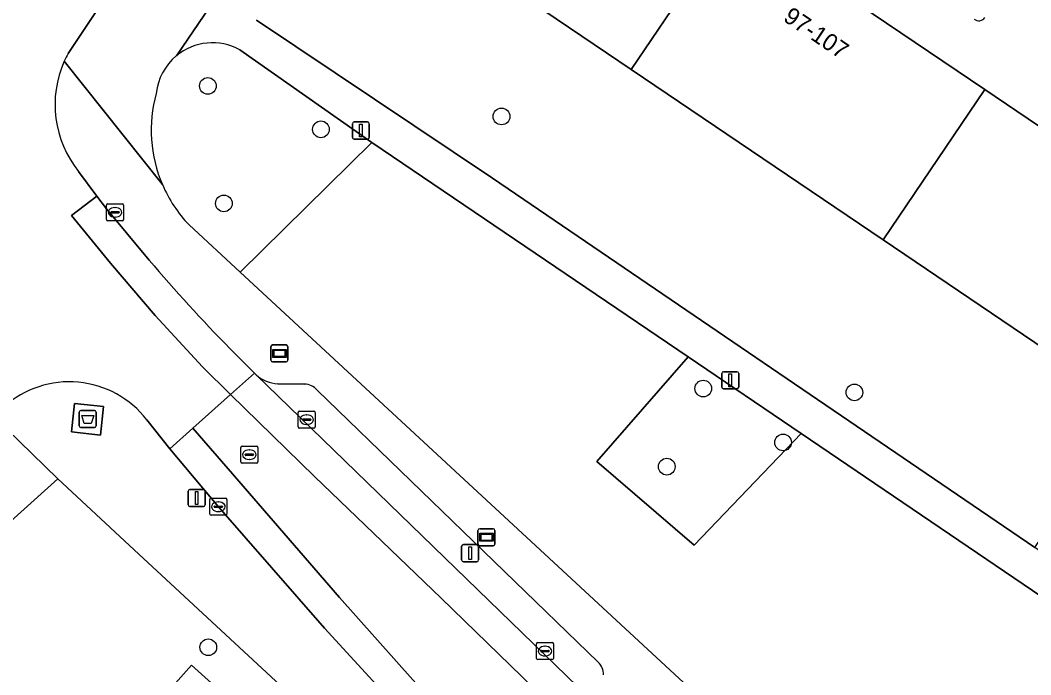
# Model space of a CAD drawing. Extents: x 159039 to 160102, y 381214 to 382524.
# Drawn here: x 159788.8 to 159848, y 381945.8 to 381984.1 of the extents above; entities that cross this region are included whole.
import ezdxf

# ---------------------------------------------------------------- set-up
doc = ezdxf.new("R2010")
doc.units = 0
for name, color, linetype in [('IMGEO_Afval_apart_plaats', 7, 'Continuous'), ('IMGEO_Boom', 7, 'Continuous'), ('IMGEO_Groenvoorziening', 7, 'Continuous'), ('IMGEO_Informatiebord', 7, 'Continuous'), ('IMGEO_Kolk', 7, 'Continuous'), ('IMGEO_Lichtmast', 7, 'Continuous'), ('IMGEO_Pand', 7, 'Continuous'), ('IMGEO_Pand_nummerreeks', 7, 'Continuous'), ('IMGEO_Parkeervlak_open', 7, 'Continuous'), ('IMGEO_Rijbaan_lokaal_gesloten', 7, 'Continuous'), ('IMGEO_Rioolput', 7, 'Continuous'), ('IMGEO_Voetpad_gesloten', 7, 'Continuous'), ('IMGEO_Voetpad_open', 7, 'Continuous'), ('IMGEO_Wegwijzer', 7, 'Continuous')]:
    doc.layers.add(name, color=color, linetype=linetype)

msp = doc.modelspace()

# ---------------------------------------------------------------- linework, layer by layer
at = {"layer": 'IMGEO_Afval_apart_plaats'}
for p, q in [((159792.237, 381960.34), (159792.237, 381961.14)), ((159792.237, 381961.14), (159792.237, 381960.34)), ((159792.337, 381961.24), (159793.127, 381961.24)), ((159793.127, 381961.24), (159792.337, 381961.24)), ((159793.227, 381961.14), (159793.227, 381960.34)), ((159793.227, 381960.34), (159793.227, 381961.14)), ((159793.127, 381960.24), (159792.337, 381960.24)), ((159792.337, 381960.24), (159793.127, 381960.24))]:
    msp.add_line(p, q, dxfattribs=at)
msp.add_lwpolyline([(159792.38, 381960.954), (159793.084, 381960.954), (159792.935, 381960.484), (159792.529, 381960.484), (159792.38, 381960.954)], dxfattribs=at)
for centre, start, end in [((159792.337, 381961.14), 90, 180), ((159792.337, 381961.14), 90, 180), ((159793.127, 381961.14), 0, 90), ((159793.127, 381961.14), 360, 90), ((159792.337, 381960.34), 180, 270), ((159792.337, 381960.34), 180, 270), ((159793.127, 381960.34), 270, 0), ((159793.127, 381960.34), 270, 0)]:
    msp.add_arc(centre, 0.1, start, end, dxfattribs=at)
at = {"layer": 'IMGEO_Boom'}
for centre in [(159799.777, 381980.254), (159816.99, 381978.466), (159806.408, 381977.712), (159800.716, 381973.373), (159828.817, 381962.523), (159837.675, 381962.301), (159833.495, 381959.368), (159826.68, 381957.948), (159799.804, 381947.366)]:
    msp.add_circle(centre, 0.489, dxfattribs=at)
at = {"layer": 'IMGEO_Groenvoorziening'}
for points in [[(159839.368, 381971.23), (159824.597, 381981.223), (159810.02, 381991.085), (159815.978, 381999.892), (159815.81, 382000), (159814.403, 382000.907)], [(159802.62, 381984.105), (159816.47, 381974.858), (159848.247, 381953.205), (159849.03, 381954.364), (159850.892, 381953.125), (159850.094, 381951.947), (159857.575, 381946.849)], [(159809.387, 381976.949), (159801.647, 381982.37)], [(159798.675, 381972.115), (159801.662, 381969.352), (159809.387, 381976.949)], [(159834.566, 381959.884), (159828.293, 381953.341), (159822.571, 381958.259), (159827.934, 381964.379), (159809.387, 381976.949), (159801.662, 381969.352), (159835.011, 381938.501), (159835.828, 381937.822), (159842.017, 381935.092), (159845.652, 381933.458)], [(159869.329, 381959.69), (159867.8, 381961.13), (159863.349, 381965.266), (159858.697, 381968.392), (159853.945, 381961.368), (159839.368, 381971.23)], [(159856.271, 381945.174), (159834.566, 381959.884)], [(159803.484, 381945.635), (159795.462, 381953.079), (159790.978, 381957.239), (159781.515, 381948.718), (159792.293, 381938.975), (159798.819, 381946.321)], [(159798.819, 381946.321), (159801.721, 381943.698)]]:
    msp.add_lwpolyline(points, dxfattribs=at)
msp.add_lwpolyline([(159827.934, 381964.379), (159822.571, 381958.259), (159828.293, 381953.341), (159834.566, 381959.884)], close=True, dxfattribs=at)
for centre, radius, start, end in [((159800.05, 381979.465), 3.315, 61.19499, 129.77439), ((159800.048, 381979.467), 3.313, 129.77257, 173.94989), ((159804.479, 381977.654), 8.022, 164.36716, 203.38194), ((159804.487, 381977.655), 8.03, 203.36098, 223.62541)]:
    msp.add_arc(centre, radius, start, end, dxfattribs=at)
at = {"layer": 'IMGEO_Informatiebord'}
for p, q in [((159803.475, 381964.184), (159803.475, 381964.984)), ((159803.475, 381964.984), (159803.475, 381964.184)), ((159803.575, 381965.084), (159804.365, 381965.084)), ((159804.365, 381965.084), (159803.575, 381965.084)), ((159804.465, 381964.984), (159804.465, 381964.184)), ((159804.465, 381964.184), (159804.465, 381964.984)), ((159804.365, 381964.084), (159803.575, 381964.084)), ((159803.575, 381964.084), (159804.365, 381964.084))]:
    msp.add_line(p, q, dxfattribs=at)
for points in [[(159803.576, 381964.816), (159804.364, 381964.816), (159804.364, 381964.352), (159803.576, 381964.352), (159803.576, 381964.816)], [(159803.641, 381964.751), (159803.641, 381964.417), (159804.299, 381964.417), (159804.299, 381964.751), (159803.641, 381964.751)]]:
    msp.add_lwpolyline(points, dxfattribs=at)
for centre, start, end in [((159803.575, 381964.984), 90, 180), ((159803.575, 381964.984), 90, 180), ((159804.365, 381964.984), 0, 90), ((159804.365, 381964.984), 360, 90), ((159803.575, 381964.184), 180, 270), ((159803.575, 381964.184), 180, 270), ((159804.365, 381964.184), 270, 0), ((159804.365, 381964.184), 270, 0)]:
    msp.add_arc(centre, 0.1, start, end, dxfattribs=at)
at = {"layer": 'IMGEO_Kolk'}
for p, q in [((159793.833, 381972.425), (159793.833, 381973.277)), ((159793.908, 381973.351), (159794.76, 381973.351)), ((159794.135, 381972.894), (159794.533, 381972.894)), ((159794.321, 381973.131), (159794.346, 381973.131)), ((159794.834, 381973.277), (159794.834, 381972.425)), ((159794.76, 381972.351), (159793.908, 381972.351)), ((159794.092, 381972.845), (159794.092, 381972.857)), ((159794.53, 381972.808), (159794.132, 381972.808)), ((159794.344, 381972.571), (159794.319, 381972.571)), ((159794.576, 381972.857), (159794.576, 381972.845)), ((159805.067, 381960.277), (159805.067, 381961.129)), ((159805.142, 381961.203), (159805.994, 381961.203)), ((159806.068, 381961.129), (159806.068, 381960.277)), ((159805.326, 381960.697), (159805.326, 381960.709)), ((159805.764, 381960.66), (159805.366, 381960.66)), ((159805.369, 381960.746), (159805.767, 381960.746)), ((159805.555, 381960.983), (159805.58, 381960.983)), ((159805.81, 381960.709), (159805.81, 381960.697)), ((159805.994, 381960.203), (159805.142, 381960.203)), ((159805.578, 381960.423), (159805.553, 381960.423)), ((159799.893, 381955.173), (159799.893, 381956.025)), ((159799.968, 381956.099), (159800.82, 381956.099)), ((159800.381, 381955.879), (159800.406, 381955.879)), ((159800.894, 381956.025), (159800.894, 381955.173)), ((159800.152, 381955.593), (159800.152, 381955.605)), ((159800.59, 381955.556), (159800.192, 381955.556)), ((159800.195, 381955.642), (159800.593, 381955.642)), ((159800.404, 381955.319), (159800.379, 381955.319)), ((159800.636, 381955.605), (159800.636, 381955.593)), ((159800.82, 381955.099), (159799.968, 381955.099)), ((159819.039, 381946.716), (159819.039, 381947.568)), ((159819.114, 381947.642), (159819.966, 381947.642)), ((159819.527, 381947.422), (159819.552, 381947.422)), ((159820.04, 381947.568), (159820.04, 381946.716)), ((159819.298, 381947.136), (159819.298, 381947.148)), ((159819.736, 381947.099), (159819.338, 381947.099)), ((159819.341, 381947.185), (159819.739, 381947.185)), ((159819.55, 381946.862), (159819.525, 381946.862)), ((159819.782, 381947.148), (159819.782, 381947.136)), ((159819.966, 381946.642), (159819.114, 381946.642))]:
    msp.add_line(p, q, dxfattribs=at)
for points in [[(159793.833, 381972.425), (159793.833, 381973.277)], [(159793.908, 381973.351), (159794.76, 381973.351)], [(159794.834, 381973.277), (159794.834, 381972.425)], [(159794.76, 381972.351), (159793.908, 381972.351)], [(159805.067, 381960.277), (159805.067, 381961.129)], [(159805.142, 381961.203), (159805.994, 381961.203)], [(159806.068, 381961.129), (159806.068, 381960.277)], [(159805.994, 381960.203), (159805.142, 381960.203)], [(159799.893, 381955.173), (159799.893, 381956.025)], [(159799.968, 381956.099), (159800.82, 381956.099)], [(159800.894, 381956.025), (159800.894, 381955.173)], [(159800.82, 381955.099), (159799.968, 381955.099)], [(159819.039, 381946.716), (159819.039, 381947.568)], [(159819.114, 381947.642), (159819.966, 381947.642)], [(159820.04, 381947.568), (159820.04, 381946.716)], [(159819.966, 381946.642), (159819.114, 381946.642)]]:
    msp.add_lwpolyline(points, dxfattribs=at)
for centre, radius, start, end in [((159793.91, 381973.275), 0.0765, 91.55205, 178.44795), ((159793.91, 381973.275), 0.0765, 91.55205, 178.44795), ((159794.132, 381972.854), 0.0403, 85.87752, 175.75265), ((159794.537, 381972.856), 0.0386, 1.73085, 96.63898), ((159794.758, 381973.275), 0.0765, 1.55205, 88.44795), ((159794.758, 381973.275), 0.0765, 1.55205, 88.44795), ((159793.91, 381972.427), 0.0765, 181.55205, 268.44795), ((159793.91, 381972.427), 0.0765, 181.55205, 268.44795), ((159794.129, 381972.844), 0.0366, 178.93798, 274.71019), ((159794.533, 381972.851), 0.043, 264.86636, 352.45326), ((159794.758, 381972.427), 0.0765, 271.55205, 358.44795), ((159794.758, 381972.427), 0.0765, 271.55205, 358.44795), ((159805.144, 381961.127), 0.0765, 91.55205, 178.44795), ((159805.144, 381961.127), 0.0765, 91.55205, 178.44795), ((159805.992, 381961.127), 0.0765, 1.55205, 88.44795), ((159805.992, 381961.127), 0.0765, 1.55205, 88.44795), ((159805.366, 381960.706), 0.0403, 85.87752, 175.75265), ((159805.363, 381960.696), 0.0366, 178.93798, 274.71019), ((159805.767, 381960.703), 0.043, 264.86636, 352.45326), ((159805.771, 381960.708), 0.0386, 1.73085, 96.63898), ((159805.144, 381960.279), 0.0765, 181.55205, 268.44795), ((159805.144, 381960.279), 0.0765, 181.55205, 268.44795), ((159805.992, 381960.279), 0.0765, 271.55205, 358.44795), ((159805.992, 381960.279), 0.0765, 271.55205, 358.44795), ((159799.97, 381956.023), 0.0765, 91.55205, 178.44795), ((159799.97, 381956.023), 0.0765, 91.55205, 178.44795), ((159800.818, 381956.023), 0.0765, 1.55205, 88.44795), ((159800.818, 381956.023), 0.0765, 1.55205, 88.44795), ((159799.97, 381955.175), 0.0765, 181.55205, 268.44795), ((159799.97, 381955.175), 0.0765, 181.55205, 268.44795), ((159800.192, 381955.602), 0.0403, 85.87752, 175.75265), ((159800.189, 381955.592), 0.0366, 178.93798, 274.71019), ((159800.593, 381955.599), 0.043, 264.86636, 352.45326), ((159800.597, 381955.604), 0.0386, 1.73085, 96.63898), ((159800.818, 381955.175), 0.0765, 271.55205, 358.44795), ((159800.818, 381955.175), 0.0765, 271.55205, 358.44795), ((159819.116, 381947.566), 0.0765, 91.55205, 178.44795), ((159819.116, 381947.566), 0.0765, 91.55205, 178.44795), ((159819.964, 381947.566), 0.0765, 1.55205, 88.44795), ((159819.964, 381947.566), 0.0765, 1.55205, 88.44795), ((159819.338, 381947.145), 0.0403, 85.87752, 175.75265), ((159819.335, 381947.135), 0.0366, 178.93798, 274.71019), ((159819.739, 381947.142), 0.043, 264.86636, 352.45326), ((159819.743, 381947.147), 0.0386, 1.73085, 96.63898), ((159819.116, 381946.718), 0.0765, 181.55205, 268.44795), ((159819.116, 381946.718), 0.0765, 181.55205, 268.44795), ((159819.964, 381946.718), 0.0765, 271.55205, 358.44795), ((159819.964, 381946.718), 0.0765, 271.55205, 358.44795)]:
    msp.add_arc(centre, radius, start, end, dxfattribs=at)
for centre, major_axis, ratio, start_param, end_param in [((159794.32, 381972.851), (-0.387, 0.002), 0.722429, 4.712389, 7.853982), ((159794.345, 381972.851), (-0.39, 0.002), 0.717154, 1.570796, 4.712389), ((159805.554, 381960.703), (-0.387, 0.002), 0.722429, 4.712389, 7.853982), ((159805.579, 381960.703), (-0.39, 0.002), 0.717154, 1.570796, 4.712389), ((159800.38, 381955.599), (-0.387, 0.002), 0.722429, 4.712389, 7.853982), ((159800.405, 381955.599), (-0.39, 0.002), 0.717154, 1.570796, 4.712389), ((159819.526, 381947.142), (-0.387, 0.002), 0.722429, 4.712389, 7.853982), ((159819.551, 381947.142), (-0.39, 0.002), 0.717154, 1.570796, 4.712389)]:
    msp.add_ellipse(centre, major_axis=major_axis, ratio=ratio, start_param=start_param, end_param=end_param, dxfattribs=at)
at = {"layer": 'IMGEO_Lichtmast'}
for p, q in [((159808.249, 381977.243), (159808.249, 381978.043)), ((159808.249, 381978.043), (159808.249, 381977.243)), ((159808.349, 381978.143), (159809.139, 381978.143)), ((159809.139, 381978.143), (159808.349, 381978.143)), ((159809.239, 381978.043), (159809.239, 381977.243)), ((159809.239, 381977.243), (159809.239, 381978.043)), ((159809.139, 381977.143), (159808.349, 381977.143)), ((159808.349, 381977.143), (159809.139, 381977.143)), ((159829.905, 381962.608), (159829.905, 381963.408)), ((159829.905, 381963.408), (159829.905, 381962.608)), ((159830.005, 381963.508), (159830.795, 381963.508)), ((159830.795, 381963.508), (159830.005, 381963.508)), ((159830.895, 381963.408), (159830.895, 381962.608)), ((159830.895, 381962.608), (159830.895, 381963.408)), ((159830.795, 381962.508), (159830.005, 381962.508)), ((159830.005, 381962.508), (159830.795, 381962.508)), ((159798.624, 381955.71), (159798.624, 381956.51)), ((159798.624, 381956.51), (159798.624, 381955.71)), ((159798.724, 381956.61), (159799.514, 381956.61)), ((159799.514, 381956.61), (159798.724, 381956.61)), ((159799.614, 381956.51), (159799.614, 381955.71)), ((159799.614, 381955.71), (159799.614, 381956.51)), ((159799.514, 381955.61), (159798.724, 381955.61)), ((159798.724, 381955.61), (159799.514, 381955.61)), ((159814.755, 381953.38), (159815.545, 381953.38)), ((159815.545, 381953.38), (159814.755, 381953.38)), ((159814.655, 381952.48), (159814.655, 381953.28)), ((159814.655, 381953.28), (159814.655, 381952.48)), ((159815.645, 381953.28), (159815.645, 381952.48)), ((159815.645, 381952.48), (159815.645, 381953.28)), ((159815.545, 381952.38), (159814.755, 381952.38)), ((159814.755, 381952.38), (159815.545, 381952.38))]:
    msp.add_line(p, q, dxfattribs=at)
for points in [[(159808.669, 381978.018), (159808.819, 381978.018), (159808.819, 381977.268), (159808.669, 381977.268), (159808.669, 381978.018)], [(159830.325, 381963.383), (159830.475, 381963.383), (159830.475, 381962.633), (159830.325, 381962.633), (159830.325, 381963.383)], [(159799.044, 381956.485), (159799.194, 381956.485), (159799.194, 381955.735), (159799.044, 381955.735), (159799.044, 381956.485)], [(159815.075, 381953.255), (159815.225, 381953.255), (159815.225, 381952.505), (159815.075, 381952.505), (159815.075, 381953.255)]]:
    msp.add_lwpolyline(points, dxfattribs=at)
for centre, start, end in [((159808.349, 381978.043), 90, 180), ((159808.349, 381978.043), 90, 180), ((159809.139, 381978.043), 0, 90), ((159809.139, 381978.043), 360, 90), ((159808.349, 381977.243), 180, 270), ((159808.349, 381977.243), 180, 270), ((159809.139, 381977.243), 270, 0), ((159809.139, 381977.243), 270, 0), ((159830.005, 381963.408), 90, 180), ((159830.005, 381963.408), 90, 180), ((159830.795, 381963.408), 0, 90), ((159830.795, 381963.408), 360, 90), ((159830.005, 381962.608), 180, 270), ((159830.005, 381962.608), 180, 270), ((159830.795, 381962.608), 270, 0), ((159830.795, 381962.608), 270, 0), ((159798.724, 381956.51), 90, 180), ((159798.724, 381956.51), 90, 180), ((159799.514, 381956.51), 0, 90), ((159799.514, 381956.51), 360, 90), ((159798.724, 381955.71), 180, 270), ((159798.724, 381955.71), 180, 270), ((159799.514, 381955.71), 270, 0), ((159799.514, 381955.71), 270, 0), ((159814.755, 381953.28), 90, 180), ((159814.755, 381953.28), 90, 180), ((159815.545, 381953.28), 0, 90), ((159815.545, 381953.28), 360, 90), ((159814.755, 381952.48), 180, 270), ((159814.755, 381952.48), 180, 270), ((159815.545, 381952.48), 270, 0), ((159815.545, 381952.48), 270, 0)]:
    msp.add_arc(centre, 0.1, start, end, dxfattribs=at)
at = {"layer": 'IMGEO_Pand'}
for points in [[(159830.555, 381990.03), (159815.978, 381999.892), (159810.02, 381991.085), (159824.597, 381981.223)], [(159845.326, 381980.037), (159830.555, 381990.03), (159824.597, 381981.223), (159839.368, 381971.23)], [(159845.326, 381980.037), (159839.368, 381971.23), (159853.945, 381961.368), (159858.697, 381968.392), (159859.903, 381970.175)]]:
    msp.add_lwpolyline(points, close=True, dxfattribs=at)
at = {"layer": 'IMGEO_Parkeervlak_open'}
for points in [[(159802.602, 381963.336), (159823.394, 381943.179)], [(159805.44, 381962.782), (159803.888, 381962.809)], [(159822.658, 381946.484), (159806.178, 381962.439)], [(159801.721, 381943.698), (159798.819, 381946.321), (159792.293, 381938.975), (159795.815, 381935.798), (159803.033, 381943.737)]]:
    msp.add_lwpolyline(points, dxfattribs=at)
for centre, radius, start, end in [((159844.971, 381984.515), 0.441, 231.55747, 325.08093), ((159803.942, 381964.774), 1.966, 227.01382, 268.41875), ((159805.423, 381961.78), 1.002, 41.10762, 89.03723), ((159821.973, 381945.753), 1.002, 0.0756, 46.86986)]:
    msp.add_arc(centre, radius, start, end, dxfattribs=at)
at = {"layer": 'IMGEO_Rijbaan_lokaal_gesloten'}
for points in [[(159791.582, 381982.151), (159794.276, 381986.227), (159790.522, 381988.634), (159790.053, 381987.951)], [(159796.2, 381960.69), (159797.55, 381958.994), (159798.9, 381960.204), (159801.104, 381962.181), (159799.463, 381963.799), (159796.684, 381966.799), (159794.063, 381969.862), (159791.79, 381972.672), (159793.273, 381973.802), (159792.202, 381975.24)], [(159796.337, 381970.04), (159793.833, 381973.05), (159793.273, 381973.802), (159791.79, 381972.672), (159794.063, 381969.862), (159796.684, 381966.799), (159799.463, 381963.799), (159801.104, 381962.181), (159802.503, 381963.435), (159801.073, 381964.867)], [(159823.394, 381943.179), (159802.602, 381963.336), (159802.503, 381963.435), (159801.104, 381962.181), (159806.024, 381957.38), (159813.445, 381950.236), (159822.247, 381941.709), (159825.405, 381938.67), (159827.182, 381937.091), (159829.234, 381935.551), (159833.063, 381932.946), (159836.965, 381930.48)], [(159801.104, 381962.181), (159798.9, 381960.204), (159800.971, 381957.815), (159807.484, 381950.275), (159811.787, 381945.459), (159818.497, 381938.117), (159824.221, 381932.315), (159828.682, 381928.17), (159830.3, 381926.63), (159833.224, 381923.111)], [(159836.965, 381930.48), (159833.063, 381932.946), (159829.234, 381935.551), (159827.182, 381937.091), (159825.405, 381938.67), (159822.247, 381941.709), (159813.445, 381950.236), (159806.024, 381957.38), (159801.104, 381962.181)], [(159798.9, 381960.204), (159797.55, 381958.994), (159800.394, 381955.599), (159806.617, 381948.486), (159811.835, 381942.8), (159813.455, 381941.099), (159816.898, 381937.153)], [(159833.224, 381923.111), (159830.3, 381926.63), (159828.682, 381928.17), (159824.221, 381932.315), (159818.497, 381938.117), (159811.787, 381945.459), (159807.484, 381950.275), (159800.971, 381957.815), (159798.9, 381960.204)]]:
    msp.add_lwpolyline(points, dxfattribs=at)
for centre, radius, start, end in [((159797.57, 381978.895), 6.816, 151.46305, 155.61445), ((159797.054, 381979.159), 6.237, 155.86997, 218.92695), ((159871.096, 382033.73), 98.211, 220.42855, 224.52109), ((159791.652, 381957.166), 5.754, 37.76805, 131.59497)]:
    msp.add_arc(centre, radius, start, end, dxfattribs=at)
at = {"layer": 'IMGEO_Rioolput'}
for p, q in [((159801.705, 381958.226), (159801.705, 381959.078)), ((159801.78, 381959.152), (159802.632, 381959.152)), ((159801.964, 381958.646), (159801.964, 381958.658)), ((159802.007, 381958.695), (159802.405, 381958.695)), ((159802.193, 381958.932), (159802.218, 381958.932)), ((159802.448, 381958.658), (159802.448, 381958.646)), ((159802.706, 381959.078), (159802.706, 381958.226)), ((159802.632, 381958.152), (159801.78, 381958.152)), ((159802.402, 381958.609), (159802.004, 381958.609)), ((159802.216, 381958.372), (159802.191, 381958.372))]:
    msp.add_line(p, q, dxfattribs=at)
for points in [[(159801.705, 381958.226), (159801.705, 381959.078)], [(159801.78, 381959.152), (159802.632, 381959.152)], [(159802.706, 381959.078), (159802.706, 381958.226)], [(159802.632, 381958.152), (159801.78, 381958.152)]]:
    msp.add_lwpolyline(points, dxfattribs=at)
for centre, radius, start, end in [((159801.782, 381959.076), 0.0765, 91.55205, 178.44795), ((159801.782, 381959.076), 0.0765, 91.55205, 178.44795), ((159802.004, 381958.655), 0.0403, 85.87752, 175.75265), ((159802.409, 381958.657), 0.0386, 1.73085, 96.63898), ((159802.63, 381959.076), 0.0765, 1.55205, 88.44795), ((159802.63, 381959.076), 0.0765, 1.55205, 88.44795), ((159801.782, 381958.228), 0.0765, 181.55205, 268.44795), ((159801.782, 381958.228), 0.0765, 181.55205, 268.44795), ((159802.001, 381958.645), 0.0366, 178.93798, 274.71019), ((159802.405, 381958.652), 0.043, 264.86636, 352.45326), ((159802.63, 381958.228), 0.0765, 271.55205, 358.44795), ((159802.63, 381958.228), 0.0765, 271.55205, 358.44795)]:
    msp.add_arc(centre, radius, start, end, dxfattribs=at)
for centre, major_axis, ratio, start_param, end_param in [((159802.192, 381958.652), (-0.387, 0.002), 0.722429, 4.712389, 7.853982), ((159802.217, 381958.652), (-0.39, 0.002), 0.717154, 1.570796, 4.712389)]:
    msp.add_ellipse(centre, major_axis=major_axis, ratio=ratio, start_param=start_param, end_param=end_param, dxfattribs=at)
at = {"layer": 'IMGEO_Voetpad_gesloten'}
msp.add_lwpolyline([(159793.663, 381961.469), (159791.961, 381961.656), (159791.777, 381959.984), (159793.479, 381959.797)], close=True, dxfattribs=at)
at = {"layer": 'IMGEO_Voetpad_open'}
for points in [[(159814.403, 382000.907), (159815.81, 382000), (159815.978, 381999.892), (159830.555, 381990.03), (159845.326, 381980.037), (159859.903, 381970.175), (159858.697, 381968.392), (159863.349, 381965.266), (159867.8, 381961.13), (159869.329, 381959.69)], [(159797.929, 381982.013), (159801.847, 381987.785)], [(159801.847, 381987.785), (159797.929, 381982.013)], [(159794.276, 381986.227), (159791.582, 381982.151)], [(159816.47, 381974.858), (159802.62, 381984.105)], [(159801.647, 381982.37), (159809.387, 381976.949), (159827.934, 381964.379), (159834.566, 381959.884), (159856.271, 381945.174)], [(159797.116, 381974.471), (159791.362, 381981.709)], [(159791.362, 381981.709), (159797.116, 381974.471)], [(159792.202, 381975.24), (159793.273, 381973.802), (159793.833, 381973.05), (159796.337, 381970.04)], [(159857.575, 381946.849), (159850.094, 381951.947), (159848.247, 381953.205), (159816.47, 381974.858)], [(159801.662, 381969.352), (159798.675, 381972.115)], [(159845.652, 381933.458), (159842.017, 381935.092), (159835.828, 381937.822), (159835.011, 381938.501), (159801.662, 381969.352)], [(159801.073, 381964.867), (159802.503, 381963.435), (159802.602, 381963.336)], [(159803.888, 381962.809), (159805.44, 381962.782)], [(159806.178, 381962.439), (159822.658, 381946.484)], [(159787.832, 381961.469), (159787.206, 381960.881), (159790.978, 381957.239), (159795.462, 381953.079), (159803.484, 381945.635), (159808.849, 381940.656), (159809.416, 381940.131), (159822.345, 381928.134)], [(159790.978, 381957.239), (159787.206, 381960.881), (159786.018, 381959.79)], [(159813.455, 381941.099), (159811.835, 381942.8), (159806.617, 381948.486), (159800.394, 381955.599), (159797.55, 381958.994), (159796.2, 381960.69)], [(159725.903, 381898.13), (159729.499, 381901.679), (159735.282, 381906.952), (159738.616, 381909.996), (159748.937, 381919.256), (159752.289, 381922.249), (159762.532, 381931.539), (159765.876, 381934.557), (159779.75, 381947.105), (159781.515, 381948.718), (159790.978, 381957.239)]]:
    msp.add_lwpolyline(points, dxfattribs=at)
msp.add_lwpolyline([(159793.479, 381959.797), (159791.777, 381959.984), (159791.961, 381961.656), (159793.663, 381961.469)], close=True, dxfattribs=at)
for centre, radius, start, end in [((159844.971, 381984.515), 0.441, 231.55747, 325.08093), ((159800.05, 381979.465), 3.315, 61.19499, 129.77439), ((159797.57, 381978.895), 6.816, 151.46305, 155.61445), ((159800.048, 381979.467), 3.313, 129.77257, 173.94989), ((159797.054, 381979.159), 6.237, 155.86997, 218.92695), ((159804.479, 381977.654), 8.022, 164.36716, 203.38194), ((159804.487, 381977.655), 8.03, 203.36098, 223.62541), ((159871.096, 382033.73), 98.211, 220.42855, 224.52109), ((159791.652, 381957.166), 5.754, 37.76805, 131.59497), ((159803.942, 381964.774), 1.966, 227.01382, 268.41875), ((159805.423, 381961.78), 1.002, 41.10762, 89.03723), ((159821.973, 381945.753), 1.002, 0.0756, 46.86986)]:
    msp.add_arc(centre, radius, start, end, dxfattribs=at)
at = {"layer": 'IMGEO_Wegwijzer'}
for p, q in [((159815.612, 381953.413), (159815.612, 381954.213)), ((159815.612, 381954.213), (159815.612, 381953.413)), ((159815.712, 381954.313), (159816.502, 381954.313)), ((159816.502, 381954.313), (159815.712, 381954.313)), ((159816.602, 381954.213), (159816.602, 381953.413)), ((159816.602, 381953.413), (159816.602, 381954.213)), ((159816.502, 381953.313), (159815.712, 381953.313)), ((159815.712, 381953.313), (159816.502, 381953.313))]:
    msp.add_line(p, q, dxfattribs=at)
for points in [[(159815.713, 381954.045), (159816.501, 381954.045), (159816.501, 381953.581), (159815.713, 381953.581), (159815.713, 381954.045)], [(159815.778, 381953.98), (159815.778, 381953.646), (159816.436, 381953.646), (159816.436, 381953.98), (159815.778, 381953.98)]]:
    msp.add_lwpolyline(points, dxfattribs=at)
for centre, start, end in [((159815.712, 381954.213), 90, 180), ((159815.712, 381954.213), 90, 180), ((159816.502, 381954.213), 0, 90), ((159816.502, 381954.213), 360, 90), ((159815.712, 381953.413), 180, 270), ((159815.712, 381953.413), 180, 270), ((159816.502, 381953.413), 270, 0), ((159816.502, 381953.413), 270, 0)]:
    msp.add_arc(centre, 0.1, start, end, dxfattribs=at)

# ---------------------------------------------------------------- texts
at = {"layer": 'IMGEO_Pand_nummerreeks'}
msp.add_text('97-107', height=1, rotation=325.92009, dxfattribs=at).set_placement((159833.447, 381984.113))

doc.saveas('drawing.dxf')
